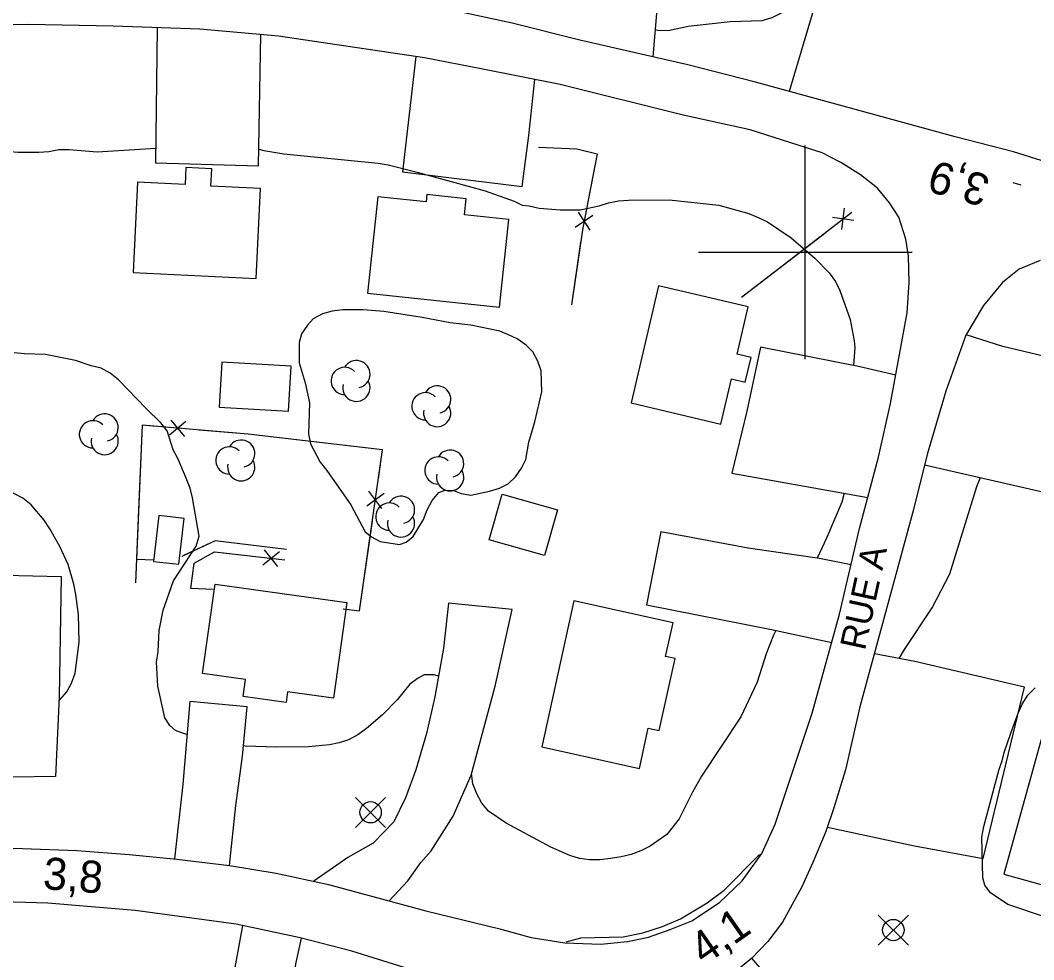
# Model space of a CAD drawing. Extents: x 282461 to 284471, y 5554090 to 5557646.
# Drawn here: x 283326.6 to 283421.4, y 5555733.8 to 5555821.7 of the extents above; entities that cross this region are included whole.
import ezdxf

# ---------------------------------------------------------------- set-up
doc = ezdxf.new("R2010")
doc.units = 0
for name, color, linetype in [('Niveau 1', 7, 'Continuous'), ('Niveau 15', 7, 'Continuous'), ('Niveau 19', 7, 'Continuous'), ('Niveau 2', 7, 'Continuous'), ('Niveau 21', 7, 'Continuous'), ('Niveau 3', 7, 'Continuous'), ('Niveau 31', 7, 'Continuous'), ('Niveau 36', 7, 'Continuous'), ('Niveau 37', 7, 'Continuous'), ('Niveau 44', 7, 'Continuous'), ('Niveau 61', 7, 'Continuous')]:
    doc.layers.add(name, color=color, linetype=linetype)

msp = doc.modelspace()

# ---------------------------------------------------------------- linework, layer by layer
at = {"layer": 'Niveau 1'}
msp.add_lwpolyline([(283422.57, 5555737.76), (283418.96, 5555739), (283417.33, 5555740.09), (283416.8, 5555740.78), (283416.62, 5555741.47), (283416.53, 5555745.29), (283416.7, 5555746.27), (283418.16, 5555751.66), (283418.44, 5555752.41), (283418.61, 5555753.22), (283419.23, 5555755.02), (283419.91, 5555756.87), (283420.31, 5555757.74), (283420.82, 5555758.56), (283421.51, 5555759.26)], dxfattribs=at)
at = {"layer": 'Niveau 19'}
for points in [[(283385.76, 5555818.29), (283386.89, 5555831.61), (283387.32, 5555835.33), (283381.06, 5555835.86), (283376.3, 5555836.17), (283375.89, 5555832.25), (283373.05, 5555832.34), (283373.39, 5555835.38), (283368.52, 5555835.75), (283365.74, 5555835.38), (283358.04, 5555836.31), (283356.59, 5555824.54)], [(283424.65, 5555807.76), (283425.18, 5555810.01), (283426.34, 5555814.29), (283429.07, 5555822.62), (283420.4, 5555824.81), (283413.11, 5555827.11), (283411.54, 5555827.5), (283410.41, 5555824.12), (283405.58, 5555825.41), (283406.96, 5555829.68), (283402.88, 5555830.74), (283401.43, 5555824.93), (283398.5, 5555815.04)], [(283339.37, 5555820.99), (283339.21, 5555808.35), (283348.84, 5555808.08), (283349.05, 5555820.36)], [(283363.58, 5555818.31), (283362.32, 5555807.51), (283373.53, 5555806.15), (283374.14, 5555810.91), (283374.69, 5555816.16)], [(283411.17, 5555780.11), (283424.95, 5555776.97), (283428.06, 5555788.92), (283418.48, 5555791.19), (283415.06, 5555792.29)], [(283408.47, 5555788.51), (283404.99, 5555789.31), (283395.81, 5555791.11), (283394.53, 5555785.14), (283393.13, 5555779.35), (283405.85, 5555777.05)], [(283404.29, 5555770.76), (283401.32, 5555771.34), (283394.66, 5555772.31), (283386.49, 5555773.85), (283385.16, 5555767.02), (283396.83, 5555764.7), (283402.48, 5555763.49)], [(283307.81, 5555744.15), (283307.76, 5555753.45), (283307.92, 5555759.1), (283325.08, 5555759), (283325.08, 5555769.8), (283330.37, 5555769.68), (283330.2, 5555758.41), (283329.84, 5555750.97), (283321.9, 5555750.85), (283321.77, 5555744.33)], [(283361.07, 5555739.33), (283362.81, 5555741.21), (283364.03, 5555742.9), (283365.01, 5555744.01), (283367.05, 5555747.26), (283368.74, 5555751.08), (283370.98, 5555759.4), (283372.58, 5555766.57), (283366.63, 5555767.18), (283366.17, 5555762.96), (283365.35, 5555758.4), (283364.55, 5555754.99), (283363.57, 5555751.58), (283362.6, 5555748.97), (283361.52, 5555746.71), (283359.58, 5555744.73), (283357.2, 5555743.38), (283354.01, 5555741.16)], [(283402.07, 5555746.23), (283410.22, 5555744.47), (283416.66, 5555743.28), (283420.52, 5555759.32), (283410.24, 5555761.72), (283406.47, 5555762.45)], [(283346.14, 5555742.62), (283346.73, 5555748.25), (283347.35, 5555752.87), (283347.77, 5555757.47), (283342.41, 5555757.97), (283341.77, 5555750.23), (283340.98, 5555743.26)], [(283347.34, 5555737.03), (283344.46, 5555721.11), (283350.21, 5555720.28), (283350.88, 5555725.21), (283352.37, 5555733.55), (283352.88, 5555735.83)], [(283388.2, 5555730.11), (283388.78, 5555728.31), (283389.79, 5555725.89), (283390.5, 5555724.57), (283391.79, 5555722.55), (283392.91, 5555721.4), (283394.48, 5555720.14), (283397.2, 5555718.6), (283399.53, 5555717.69), (283401.95, 5555717.07), (283404.55, 5555716.28), (283409.01, 5555715.32), (283411.58, 5555726.38), (283401.98, 5555728.75), (283398.68, 5555730.47), (283396.87, 5555731.79), (283395, 5555733.97)]]:
    msp.add_lwpolyline(points, dxfattribs=at)
at = {"layer": 'Niveau 2'}
for points in [[(283401.14, 5555823.96), (283400.34, 5555823.7), (283396.87, 5555821.94), (283395.95, 5555821.64), (283392.99, 5555821.56), (283389.05, 5555821.13), (283387.19, 5555820.71), (283386.21, 5555820.76), (283385.94, 5555820.81)], [(283316.25, 5555812.22), (283317.2, 5555812.05), (283318.13, 5555811.77), (283320.86, 5555810.93), (283321.74, 5555810.53), (283323.54, 5555809.91), (283325.34, 5555809.46), (283326.33, 5555809.35), (283328.3, 5555809.36), (283329.23, 5555809.43), (283330.15, 5555809.61), (283331.14, 5555809.62), (283333.75, 5555809.41), (283339.23, 5555809.74)], [(283348.87, 5555809.65), (283349.35, 5555809.53), (283351.21, 5555809.2), (283360.04, 5555808.34), (283360.97, 5555808.17), (283363.7, 5555807.5), (283370.04, 5555805.76), (283372.77, 5555804.79), (283373.53, 5555804.39), (283374.17, 5555804.34), (283375.1, 5555804.12), (283377.07, 5555803.96), (283378.93, 5555803.97), (283380.72, 5555804.33), (283381.59, 5555804.63), (283382.52, 5555804.81), (283383.45, 5555804.88), (283387.28, 5555804.91), (283391.92, 5555804.42), (283394.71, 5555803.63), (283395.59, 5555803.24), (283396.46, 5555802.84), (283398.68, 5555801.35), (283400.9, 5555799.46), (283402.25, 5555798.08), (283402.84, 5555797.27), (283403.25, 5555796.41), (283404.2, 5555793.7), (283404.57, 5555791.73), (283404.63, 5555791.09), (283404.51, 5555789.4)], [(283374.13, 5555782.24), (283374.7, 5555784.15), (283375.37, 5555786.93), (283375.29, 5555788.9), (283374.99, 5555789.82), (283374.52, 5555790.69), (283373.88, 5555791.32), (283373.06, 5555791.89), (283372.25, 5555792.29), (283371.43, 5555792.63), (283368.7, 5555793.19), (283366.78, 5555793.4), (283364.17, 5555793.91), (283360.57, 5555794.46), (283358.65, 5555794.61), (283356.74, 5555794.6), (283355.75, 5555794.48), (283354.83, 5555794.24), (283353.96, 5555793.77), (283353.44, 5555793.19), (283352.87, 5555792.37), (283352.65, 5555791.56), (283352.66, 5555789.65), (283353.2, 5555787.8), (283353.62, 5555785.9), (283353.53, 5555783), (283353.72, 5555782.08), (283354.6, 5555780.35), (283355.25, 5555779.6), (283357.48, 5555776.38), (283358.84, 5555773.85), (283359.42, 5555773.39), (283360.24, 5555772.93), (283362.04, 5555772.65), (283362.67, 5555772.89), (283363.31, 5555773.42), (283364.28, 5555774.99), (283364.62, 5555775.91), (283365.08, 5555776.79), (283365.71, 5555777.54), (283366.23, 5555777.72), (283367.04, 5555777.73), (283367.8, 5555777.44), (283368.72, 5555777.28), (283370.46, 5555777.64), (283371.39, 5555777.93), (283372.2, 5555778.35), (283372.89, 5555778.99), (283373.46, 5555779.8), (283373.86, 5555780.61), (283374.13, 5555782.24)], [(283331.72, 5555789.89), (283328.93, 5555790.45), (283326.96, 5555790.49), (283325.98, 5555790.6)], [(283342.16, 5555754.89), (283342.01, 5555754.92), (283341.08, 5555755.26), (283340.56, 5555755.72), (283340.09, 5555756.46), (283339.42, 5555759.41), (283339.29, 5555761.66), (283339.45, 5555762.65), (283339.55, 5555764.62), (283339.94, 5555766.53), (283340.9, 5555769.25), (283343.02, 5555772.51), (283343.3, 5555773.44), (283342.68, 5555777.02), (283342.44, 5555777.94), (283342.09, 5555778.87), (283341.32, 5555780.65), (283340.85, 5555781.52), (283340.31, 5555783.31), (283339.72, 5555784.05), (283338.32, 5555785.37), (283335.74, 5555788.07), (283334.98, 5555788.7), (283334.11, 5555789.16), (283333.18, 5555789.38), (283331.72, 5555789.89)], [(283408.8, 5555762), (283409.29, 5555762.83), (283411.87, 5555766.73), (283413.52, 5555769.93), (283416.06, 5555778.1), (283416.41, 5555778.92)], [(283330.16, 5555758.04), (283330.27, 5555758.12), (283330.9, 5555758.88), (283331.36, 5555759.69), (283331.7, 5555760.62), (283332.08, 5555763.52), (283332, 5555766.12), (283331.75, 5555767.97), (283331.57, 5555768.95), (283331.03, 5555770.8), (283330.26, 5555772.47), (283329.32, 5555774.14), (283328.79, 5555774.94), (283327.56, 5555776.38), (283326.8, 5555777.01), (283325.11, 5555777.87)], [(283403.65, 5555777.45), (283403.42, 5555776.62), (283402, 5555773.25)], [(283402, 5555773.25), (283401.12, 5555771.37)], [(283397.25, 5555764.61), (283397.03, 5555764.19), (283396.35, 5555762.45), (283395.51, 5555759.78), (283393.97, 5555756.53), (283390.31, 5555751), (283389.45, 5555749.49), (283388.19, 5555747), (283387.05, 5555745.54), (283385.49, 5555744.43), (283384.62, 5555744.02), (283383.7, 5555743.66), (283382.77, 5555743.43), (283381.79, 5555743.3), (283380.8, 5555743.18), (283379.82, 5555743.17), (283378.89, 5555743.28), (283377.96, 5555743.56), (283376.21, 5555744.36), (283372.01, 5555746.58), (283370.38, 5555747.73), (283369.74, 5555748.48), (283369.26, 5555749.34), (283368.91, 5555750.26), (283368.78, 5555751.24)], [(283365.69, 5555760.35), (283365.28, 5555760.47), (283364.35, 5555760.47), (283363.77, 5555760.17), (283363.02, 5555759.59), (283361.82, 5555758.13), (283360.44, 5555756.73), (283358.94, 5555755.45), (283358.14, 5555754.87), (283357.27, 5555754.4), (283356.4, 5555754.1), (283355.48, 5555753.92), (283353.51, 5555753.73), (283350.55, 5555753.71), (283347.59, 5555753.8), (283347.44, 5555753.82)], [(283377.64, 5555735.48), (283379.01, 5555735.88), (283382.96, 5555735.97), (283384.81, 5555736.33), (283386.66, 5555736.92), (283388.34, 5555737.63), (283390.82, 5555739.15), (283392.43, 5555740.32), (283395.73, 5555743.66)]]:
    msp.add_lwpolyline(points, dxfattribs=at)
at = {"layer": 'Niveau 21'}
for points in [[(283424.65, 5555807.76), (283419.5, 5555809.39), (283414.03, 5555810.79), (283395.36, 5555815.91), (283389.02, 5555817.54), (283378.92, 5555819.85), (283372.58, 5555821.42), (283367.64, 5555822.48), (283357.01, 5555824.48), (283350.67, 5555825.47), (283345.27, 5555826.01), (283338.77, 5555826.42), (283332.33, 5555826.66), (283317.09, 5555826.61), (283309.84, 5555826.38), (283303.23, 5555826.38), (283297.72, 5555826.05), (283289.73, 5555825.14), (283277.17, 5555823.43), (283264.32, 5555820.78)], [(283388.58, 5555812.82), (283377.06, 5555815.68), (283369.85, 5555817.13), (283364.39, 5555818.19), (283350.73, 5555820.22), (283343.36, 5555820.86), (283335.24, 5555821.14), (283327.29, 5555821.31), (283314.99, 5555821.21), (283309.37, 5555821.07), (283301.42, 5555820.58), (283293.44, 5555819.96), (283286.43, 5555819.09), (283277.46, 5555817.53), (283271.96, 5555816.27), (283266.52, 5555814.9)], [(283318.53, 5555744.4), (283326.76, 5555744.23), (283331.86, 5555744.03), (283336.74, 5555743.67), (283341.21, 5555743.24), (283346.14, 5555742.62), (283350.5, 5555741.92), (283355.38, 5555740.86), (283364.51, 5555738.38), (283371.29, 5555736.75), (283374.37, 5555735.91), (283377.51, 5555735.41), (283380.87, 5555735.26), (283383.36, 5555735.51), (283385.33, 5555735.93), (283387.36, 5555736.64), (283389.38, 5555737.47), (283391.97, 5555739.16), (283394.1, 5555741.2), (283395.94, 5555743.76), (283397.19, 5555746.49), (283400.64, 5555756.87), (283403.22, 5555766.15), (283405.07, 5555774.15), (283406.87, 5555780.82), (283407.98, 5555785.86), (283409.53, 5555794.32), (283409.74, 5555797.16), (283409.66, 5555799.64), (283409.42, 5555801.21), (283408.76, 5555803.28), (283407.88, 5555804.61), (283406.76, 5555805.99), (283405.18, 5555807.25), (283403.32, 5555808.39), (283401.57, 5555809.3), (283394.84, 5555811.46), (283388.58, 5555812.82)], [(283421.99, 5555799.23), (283420.02, 5555798.41), (283418.47, 5555797.18), (283416.69, 5555795.02), (283415.03, 5555792.23), (283413.16, 5555787.01), (283411.41, 5555781.09), (283410.12, 5555775.93), (283405.1, 5555757.48), (283403.76, 5555751.57), (283402.69, 5555748.04), (283401.93, 5555745.83), (283400.72, 5555742.92), (283399.69, 5555740.65), (283397.87, 5555737.34), (283396.49, 5555735.54), (283395, 5555733.97), (283393.04, 5555732.33)], [(283362.46, 5555733.1), (283357.58, 5555734.63), (283352.75, 5555735.86), (283346.77, 5555737.15), (283337.31, 5555738.41), (283329.14, 5555739.1), (283321.65, 5555739.34), (283314, 5555739.34), (283309.48, 5555739.24), (283303.57, 5555738.79), (283292.04, 5555737.32), (283286.72, 5555736.35), (283279.55, 5555734.92), (283273.65, 5555733.31)]]:
    msp.add_lwpolyline(points, dxfattribs=at)
at = {"layer": 'Niveau 3'}
msp.add_line((283420.22, 5555806.27), (283419.45, 5555806.49), dxfattribs=at)
at = {"layer": 'Niveau 31'}
for points in [[(283348.62, 5555797.56), (283349.02, 5555805.95), (283344.4, 5555806.18), (283344.48, 5555807.8), (283342.05, 5555807.92), (283341.97, 5555806.34), (283337.53, 5555806.56), (283337.12, 5555798.12), (283348.62, 5555797.56)], [(283372.26, 5555803.07), (283368.12, 5555803.51), (283368.27, 5555805), (283364.59, 5555805.39), (283364.52, 5555804.73), (283360, 5555805.2), (283359.04, 5555796.16), (283371.39, 5555794.85), (283372.26, 5555803.07)], [(283383.7, 5555785.9), (283392.11, 5555783.93), (283393.1, 5555788.16), (283394.39, 5555787.86), (283394.93, 5555790.15), (283393.64, 5555790.46), (283394.67, 5555794.88), (283386.26, 5555796.85), (283383.7, 5555785.9)], [(283351.91, 5555789.33), (283345.4, 5555789.71), (283345.15, 5555785.52), (283351.66, 5555785.14), (283351.91, 5555789.33)], [(283375.62, 5555771.63), (283370.43, 5555773.1), (283371.63, 5555777.36), (283376.82, 5555775.9), (283375.62, 5555771.63)], [(283341.4, 5555770.81), (283341.88, 5555775.11), (283339.51, 5555775.38), (283339.03, 5555771.07), (283341.4, 5555770.81)], [(283344.78, 5555768.96), (283357.1, 5555767.24), (283355.85, 5555758.28), (283351.56, 5555758.88), (283351.42, 5555757.88), (283347.4, 5555758.44), (283347.62, 5555760.03), (283343.61, 5555760.59), (283344.78, 5555768.96)], [(283387.63, 5555765.34), (283378.34, 5555767.38), (283375.35, 5555753.73), (283384.49, 5555751.72), (283385.32, 5555755.48), (283386.34, 5555755.25), (283387.82, 5555762), (283386.94, 5555762.19), (283387.63, 5555765.34)], [(283431.83, 5555753.76), (283422.6, 5555756.31), (283418.59, 5555741.82), (283427.82, 5555739.26), (283431.83, 5555753.76)]]:
    msp.add_lwpolyline(points, dxfattribs=at)
at = {"layer": 'Niveau 36'}
for p, q in [((283360.73, 5555746.19), (283357.91, 5555749.01)), ((283357.91, 5555746.19), (283360.73, 5555749.01)), ((283409.65, 5555735.18), (283406.83, 5555738)), ((283406.83, 5555735.18), (283409.65, 5555738))]:
    msp.add_line(p, q, dxfattribs=at)
for centre in [(283359.329, 5555747.614), (283408.243, 5555736.598)]:
    msp.add_circle(centre, 1, dxfattribs=at)
at = {"layer": 'Niveau 37'}
for p, q in [((283378.47, 5555802.35), (283380.13, 5555803.46)), ((283378.74, 5555803.74), (283379.86, 5555802.07)), ((283403.42, 5555802.12), (283403.68, 5555804.11)), ((283404.55, 5555802.98), (283402.56, 5555803.24)), ((283342.05, 5555784.18), (283340.52, 5555782.89)), ((283340.64, 5555784.3), (283341.93, 5555782.77)), ((283360.59, 5555777.44), (283358.98, 5555776.24)), ((283360.38, 5555776.04), (283359.18, 5555777.65)), ((283350.66, 5555770.59), (283349.41, 5555772.16)), ((283349.25, 5555770.75), (283350.82, 5555772))]:
    msp.add_line(p, q, dxfattribs=at)
for points in [[(283375.03, 5555809.82), (283378.62, 5555809.67), (283380.54, 5555809.22), (283379.18, 5555802.3), (283378.14, 5555795.07)], [(283375.03, 5555809.82), (283378.62, 5555809.67), (283380.54, 5555809.22), (283379.68, 5555804.87)], [(283394.04, 5555795.8), (283404.37, 5555803.74)], [(283394.04, 5555795.8), (283401.97, 5555801.89)], [(283378.98, 5555800.93), (283378.14, 5555795.07)], [(283356.77, 5555766.63), (283358.28, 5555766.47), (283360.46, 5555781.51), (283347.88, 5555782.97), (283337.96, 5555783.82), (283337.34, 5555769.08)], [(283339.29, 5555783.71), (283337.96, 5555783.82), (283337.6, 5555775.16)], [(283353.22, 5555782.35), (283347.88, 5555782.97), (283343.28, 5555783.36)], [(283360.07, 5555778.82), (283360.46, 5555781.51), (283353.22, 5555782.35)], [(283337.6, 5555775.16), (283337.34, 5555769.08)], [(283356.77, 5555766.63), (283358.28, 5555766.47), (283359.5, 5555774.86)], [(283351.48, 5555772.21), (283344.78, 5555773.01), (283341.67, 5555771.54)], [(283351.48, 5555772.21), (283344.78, 5555773.01), (283341.84, 5555771.62)], [(283337.44, 5555771.28), (283339.06, 5555771.23)], [(283337.44, 5555771.28), (283339.06, 5555771.23)], [(283344.59, 5555768.44), (283342.5, 5555768.54), (283342.83, 5555770.91), (283344.73, 5555771.97), (283351.32, 5555771.23)], [(283344.59, 5555768.44), (283342.5, 5555768.54), (283342.83, 5555770.91), (283344.73, 5555771.97), (283348.05, 5555771.6)]]:
    msp.add_lwpolyline(points, dxfattribs=at)
at = {"layer": 'Niveau 44'}
for centre, start, end in [((283356.909, 5555787.964), 44.11537, 269.80396), ((283358.005, 5555788.601), 282.26917, 149.72625), ((283358.005, 5555787.326), 166.93686, 29.62122), ((283365.564, 5555786.231), 282.26917, 149.72625), ((283364.468, 5555785.593), 44.11537, 269.80396), ((283365.564, 5555784.955), 166.93686, 29.62122), ((283334.448, 5555783.607), 282.26917, 149.72625), ((283333.351, 5555782.97), 44.11537, 269.80396), ((283334.448, 5555782.332), 166.93686, 29.62122), ((283346.132, 5555780.523), 44.11537, 269.80396), ((283347.229, 5555781.161), 282.26917, 149.72625), ((283365.681, 5555779.587), 44.11537, 269.80396), ((283366.778, 5555780.225), 282.26917, 149.72625), ((283347.229, 5555779.885), 166.93686, 29.62122), ((283366.778, 5555778.95), 166.93686, 29.62122), ((283362.178, 5555775.91), 282.26917, 149.72625), ((283361.081, 5555775.272), 44.11537, 269.80396), ((283362.178, 5555774.635), 166.93686, 29.62122)]:
    msp.add_arc(centre, 1.275, start, end, dxfattribs=at)
at = {"layer": 'Niveau 61'}
for points in [[(283400, 5555790), (283400, 5555810)], [(283390, 5555800), (283410, 5555800)]]:
    msp.add_lwpolyline(points, dxfattribs=at)

# ---------------------------------------------------------------- texts
at = {"layer": 'Niveau 15'}
msp.add_text('RUE A', height=2.4, rotation=77.73859, dxfattribs=at).set_placement((283405.58, 5555762.67))
at = {"layer": 'Niveau 3'}
for s, rotation, p in [('3,9  ', 163.96172, (283417.46, 5555807.1)), ('3,8  ', 355.55271, (283328.62, 5555740.44)), ('4,1  ', 35.05554, (283390.56, 5555733.23))]:
    msp.add_text(s, height=3, rotation=rotation, dxfattribs=at).set_placement(p)

doc.saveas('drawing.dxf')
